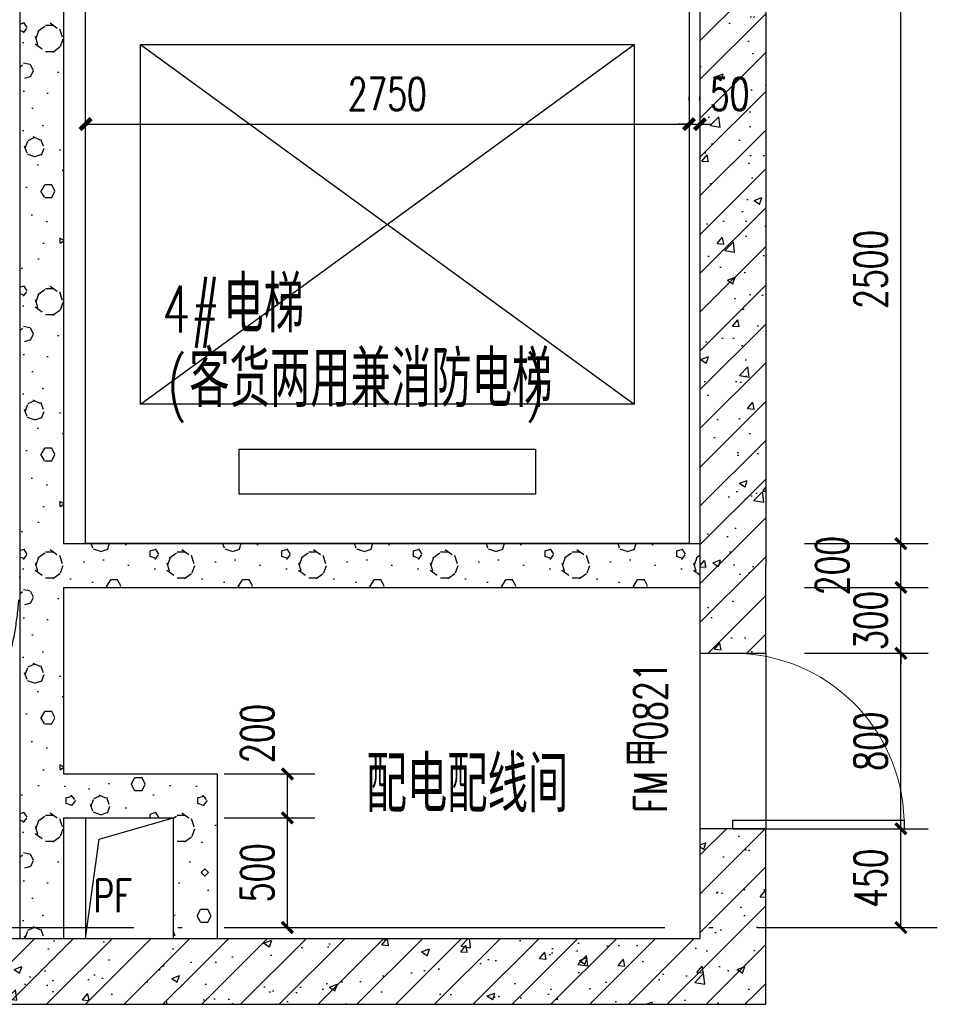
# Model space of a CAD drawing. Extents: x 797781 to 1255204, y 21234 to 1024248.
# Tile 789 of 1056: x 1181403 to 1185585, y 506769 to 511257. Entities that reach past the tile are written whole.
import ezdxf

# ---------------------------------------------------------------- set-up
doc = ezdxf.new("R2010")
doc.units = 0
doc.header["$LTSCALE"] = 1000
doc.header["$MEASUREMENT"] = 0
doc.linetypes.add('230303生产综合楼-平面图_t8$0$DASH', pattern=[0.35, 0.25, -0.1])
doc.linetypes.add('230303生产综合楼-平面图_t8$0$DOTE', pattern=[2.42, 2, -0.2, 0.02, -0.2])
for name, color, linetype in [('230303生产综合楼-平面图_t8$0$DOOR_FIRE_TEXT', 7, 'Continuous'), ('230303生产综合楼-平面图_t8$0$DOTE', 1, '230303生产综合楼-平面图_t8$0$DOTE'), ('230303生产综合楼-平面图_t8$0$EVTR', 2, 'Continuous'), ('230303生产综合楼-平面图_t8$0$H-楼板留洞', 6, 'Continuous'), ('230303生产综合楼-平面图_t8$0$PUB_DIM', 3, 'Continuous'), ('230303生产综合楼-平面图_t8$0$PUB_HATCH', 8, 'Continuous'), ('230303生产综合楼-平面图_t8$0$PUB_TEXT', 7, 'Continuous'), ('230303生产综合楼-平面图_t8$0$WALL', 40, 'Continuous'), ('230303生产综合楼-平面图_t8$0$板洞', 6, 'Continuous'), ('230303生产综合楼-平面图_t8$0$轮廓', 2, 'Continuous'), ('DOOR_FIRE', 4, 'Continuous'), ('PUB_DIM', 3, 'Continuous')]:
    doc.layers.add(name, color=color, linetype=linetype)
doc.styles.add('230303生产综合楼-平面图_t8$0$_TCH_DIM', font='SIMPLEX', dxfattribs={"bigfont": 'GBCBIG'})
doc.styles.add('230303生产综合楼-平面图_T8$0$_TCH_DIM_T3', font='SIMPLEX', dxfattribs={"width": 0.705882, "bigfont": 'GBCBIG'})
doc.styles.add('230303生产综合楼-平面图_t8$0$_TCH_WINDOW', font='SIMPLEX', dxfattribs={"height": 3.5, "bigfont": 'GBCBIG'})
doc.styles.add('_TCH_DIM_T3', font='SIMPLEX', dxfattribs={"width": 0.705882, "bigfont": 'GBCBIG'})
doc.dimstyles.new('230303生产综合楼-平面图_T8$0$_TCH_ARCH&&50', dxfattribs={"dimtxt": 148.75, "dimasz": 50, "dimexe": 125, "dimexo": 150, "dimgap": 63.125, "dimtad": 1, "dimdec": 0, "dimzin": 0, "dimdsep": 46, "dimtxsty": '230303生产综合楼-平面图_T8$0$_TCH_DIM_T3', "dimblk": '230303生产综合楼-平面图_t8$0$_ArchTick', "dimcen": 0.09, "dimclrt": 7, "dimazin": 2, "dimtfac": 1, "dimtdec": 0, "dimtix": 1, "dimtmove": 2, "dimatfit": 3, "dimfxl": 1, "dimtolj": 1, "dimtzin": 0, "dimarcsym": 0})
doc.dimstyles.new('_TCH_ARCH&&50', dxfattribs={"dimtxt": 148.75, "dimasz": 50, "dimexe": 125, "dimexo": 150, "dimgap": 63.125, "dimtad": 1, "dimdec": 0, "dimzin": 0, "dimdsep": 46, "dimtxsty": '_TCH_DIM_T3', "dimblk": 'ARCHTICK', "dimcen": 0.09, "dimclrt": 7, "dimazin": 2, "dimtfac": 1, "dimtdec": 0, "dimtix": 1, "dimtmove": 2, "dimatfit": 3, "dimfxl": 1, "dimtolj": 1, "dimtzin": 0, "dimarcsym": 0})
pattern_1 = [(45, (0, 0), (-88.388348, 88.388348), []), (50, (0, 0), (358.63009, -31.37607), [37.5, -412.5]), (355, (0, 0), (-69.37567, 376.09607), [30, -330]), (100.4514, (29.9, -2.6), (289.25469, 344.71977), [31.8701, -350.57106]), (46.1842, (0, 100), (533.62052, -82.7595), [56.25, -618.75]), (96.6356, (44.47, 93.1), (467.33135, 487.05894), [47.80514, -525.8565]), (351.1842, (0, 100), (467.33097, 487.0593), [45, -495]), (21, (50, 75), (298.453526, -201.309445), [37.5, -412.5]), (326, (50, 75), (121.65767, 362.57502), [30, -330]), (71.4514, (74.87, 58.22), (420.11131, 161.26525), [31.8701, -350.57106]), (37.5, (0, 0), (6.079928, 166.446927), [0, -326, 0, -335, 0, -331.25]), (7.5, (0, 0), (131.534769, 197.205856), [0, -191, 0, -318.5, 0, -126.25]), (327.5, (-111.5, 0), (266.911218, -11.277436), [0, -125, 0, -390, 0, -517.5]), (317.5, (-161.5, 0), (291.593085, 50.05249), [0, -162.5, 0, -259, 0, -367.5])]
pattern_2 = [(0, (177, -183), (300, 600), [0, -600]), (0, (-174, -264), (300, 600), [0, -600]), (0, (21, -270), (300, 600), [0, -600]), (0, (234, -93), (300, 600), [0, -600]), (0, (-15, -300), (300, 600), [0, -600]), (0, (294, 285), (300, 600), [0, -600]), (0, (111, 237), (300, 600), [0, -600]), (0, (207, 162), (300, 600), [0, -600]), (0, (-282, 150), (300, 600), [0, -600]), (0, (12, 123), (300, 600), [0, -600]), (0, (-102, -30), (300, 600), [0, -600]), (0, (-96, -255), (300, 600), [0, -600]), (0, (129, -279), (300, 600), [0, -600]), (0, (294, -15), (300, 600), [0, -600]), (0, (-267, -108), (300, 600), [0, -600]), (0, (-216, -6), (300, 600), [0, -600]), (0, (18, -48), (300, 600), [0, -600]), (0, (-66, -135), (300, 600), [0, -600]), (0, (-114, 63), (300, 600), [0, -600]), (0, (-39, 288), (300, 600), [0, -600]), (0, (-243, -234), (300, 600), [0, -600]), (0, (87, 165), (300, 600), [0, -600]), (0, (-192, 174), (300, 600), [0, -600]), (0, (-240, 252), (300, 600), [0, -600]), (130.601294, (257.143, 97.143), (-1499.9999834, 1800.0000079), [26.34155, -11037.111]), (18.434949, (214.29, 108.57), (1499.9999945, 599.9999956), [27.10524, -3767.6279]), (90, (214.3, 82.86), (300, 600), [25.71428, -1174.28565]), (161.565051, (240, 74.29), (-1500.0000076, 599.999955), [27.10524, -3767.6279]), (53.130102, (240, 74.29), (300.000001, 600), [28.57143, -2971.4285]), (135, (262.86, -231.43), (-300.000036, 599.99996), [24.24366, -1672.8126]), (45, (228.57, -231.43), (299.999998, 599.999998), [24.24366, -1672.8126]), (135, (245.71, -248.57), (-300.000036, 599.99996), [24.24366, -1672.8126]), (45, (245.71, -248.57), (299.999998, 599.999998), [24.24366, -1672.8126]), (116.56505, (-25.7, 171.43), (-5e-05, 1199.99997), [31.94383, -638.8765]), (180, (-40, 200), (-300, 600), [34.28572, -565.71425]), (63.43495, (-88.57, 171.43), (3e-06, 1200), [31.94383, -638.8765]), (116.56505, (-74.3, 142.86), (-5e-05, 1199.99997), [31.94383, -638.8765]), (0, (-74.3, 142.86), (300, 600), [34.28572, -565.71425]), (63.43495, (-40, 142.86), (3e-06, 1200), [31.94383, -638.8765]), (107.102728, (200, -31.429), (-899.9999656, 3000.00000484), [38.86135, -16282.9025]), (143.972626, (188.57, 5.714), (-5699.9999277, 4199.9999952), [38.86135, -8122.02]), (180, (157.14, 28.6), (-300, 600), [37.14286, -562.8571]), (36.0273733, (88.57, 5.714), (5699.9999579, 4199.9999547), [38.86135, -8122.02]), (71.565051, (77.14, -28.57), (900.0000046, 2999.999995), [36.14032, -3758.5928]), (107.102728, (88.571, -65.714), (-899.9999656, 3000.00000484), [38.86135, -16282.9025]), (143.972626, (120, -88.57), (-5699.9999277, 4199.9999952), [38.86135, -8122.02]), (0, (120, -88.6), (300, 600), [37.14286, -562.8571]), (36.0273733, (157.143, -88.57), (5699.9999579, 4199.9999547), [38.86135, -8122.02]), (71.565051, (188.57, -65.71), (900.0000046, 2999.999995), [36.14032, -3758.5928]), (150.255118, (205.714, 248.57), (-900.000002, 599.9999926), [23.03502, -4814.3196]), (90, (185.7, 237.14), (300, 600), [22.85714, -1177.14275]), (29.744881, (185.714, 237.14), (900.0000005, 599.999997), [23.03502, -4814.3196]), (116.56505, (65.7, -177.14), (-5e-05, 1199.99997), [31.94383, -638.8765]), (168.690067, (51.43, -148.57), (-2700.000002, 599.999985), [29.13725, -6089.6855]), (41.185925, (0, -162.857), (7499.99995456, 6599.9999423), [30.37184, -12725.802]), (90, (0, -191.43), (300, 600), [28.57143, -1171.4285]), (138.814074, (22.857, -211.429), (-7499.9998667, 6600.00004204), [30.37184, -12725.802]), (16.6992442, (22.857, -211.429), (9899.9999255, 2999.9999686), [29.82945, -12498.5375]), (60.945396, (51.43, -202.857), (299.9999992, 599.9999947), [29.41609, -12325.3395]), (109.983106, (-185.714, 74.286), (-1500.00000565, 4199.9999889), [33.442, -14012.1975]), (155.556045, (-197.143, 105.714), (-3900.00001487, 1799.9999626), [34.52299, -14465.1315]), (24.4439547, (-260, 105.714), (3900.00000195, 1799.99999134), [34.52299, -14465.1315]), (70.0168934, (-271.429, 74.286), (1500.0000045, 4199.9999896), [33.442, -14012.1975]), (109.983106, (-260, 42.857), (-1500.00000565, 4199.9999889), [33.442, -14012.1975]), (160.016893, (-228.57, 31.43), (-1500.0000009, 599.9999727), [33.442, -6989.3775]), (19.9831065, (-228.57, 31.43), (1499.9999918, 599.999999), [33.442, -6989.3775]), (70.0168934, (-197.143, 42.857), (1500.0000045, 4199.9999896), [33.442, -14012.1975]), (122.005383, (37.14, 20), (-300.0000403, 599.9999694), [26.95423, -5633.434]), (18.434949, (-2.86, 34.29), (1499.9999945, 599.9999956), [27.10524, -3767.6279]), (90, (-2.86, 8.57), (300, 600), [25.71428, -1174.28565]), (161.565051, (22.86, 0), (-1500.0000076, 599.999955), [27.10524, -3767.6279]), (54.4623222, (22.857, 0), (2099.999997, 2999.9999955), [24.57807, -10298.2115]), (116.56505, (-137.14, -125.7), (-5e-05, 1199.99997), [31.94383, -638.8765]), (180, (-151.4, -97.14), (-300, 600), [31.42857, -568.5714]), (59.0362434, (-200, -125.714), (300.000001, 599.999997), [33.31973, -6963.822]), (120.963756, (-182.857, -154.286), (-300.000041, 599.9999724), [33.31973, -6963.822]), (0, (-182.86, -154.3), (300, 600), [31.42857, -568.5714]), (63.43495, (-151.43, -154.3), (3e-06, 1200), [31.94383, -638.8765])]

# ---------------------------------------------------------------- blocks, each defined once
blk = doc.blocks.new('_ArchTick')
at = {"color": 0, "linetype": 'ByBlock', "const_width": 0.4}
blk.add_lwpolyline([(-0.5, -0.5), (0.5, 0.5)], dxfattribs=at)
blk = doc.blocks.new('*D2531')
at = {"layer": 'Defpoints', "color": 0, "transparency": 16777216}
for p in [(1184453.2, 510780.9), (1181703.2, 510738.5), (1184453.2, 510738.5)]:
    blk.add_point(p, dxfattribs=at)
at = {"layer": 'PUB_DIM', "color": 0, "lineweight": -2, "transparency": 16777216}
for p, q in [((1181703.2, 510888.5), (1181703.2, 510905.9)), ((1184453.2, 510888.5), (1184453.2, 510905.9)), ((1181703.2, 510780.9), (1184453.2, 510780.9))]:
    blk.add_line(p, q, dxfattribs=at)
at = {"layer": 'PUB_DIM', "color": 0, "lineweight": -2, "transparency": 16777216, "xscale": 50, "yscale": 50, "zscale": 50, "rotation": 180}
blk.add_blockref('_ArchTick', (1181703.2, 510780.9), dxfattribs=at)
at = {"layer": 'PUB_DIM', "color": 0, "lineweight": -2, "transparency": 16777216, "xscale": 50, "yscale": 50, "zscale": 50}
blk.add_blockref('_ArchTick', (1184453.2, 510780.9), dxfattribs=at)
at = {"layer": 'PUB_DIM', "color": 7, "transparency": 16777216, "insert": (1183078.2, 510918.4), "char_height": 148.75, "attachment_point": 5, "style": '_TCH_DIM_T3'}
blk.add_mtext('\\A1;2750', dxfattribs=at)
blk = doc.blocks.new('*D2532')
at = {"layer": 'Defpoints', "color": 0, "transparency": 16777216}
for p in [(1184503.2, 510780.9), (1184453.2, 510738.5), (1184503.2, 510738.5)]:
    blk.add_point(p, dxfattribs=at)
at = {"layer": 'PUB_DIM', "color": 0, "lineweight": -2, "transparency": 16777216}
for p, q in [((1184453.2, 510888.5), (1184453.2, 510905.9)), ((1184503.2, 510888.5), (1184503.2, 510905.9)), ((1184453.2, 510780.9), (1184403.2, 510780.9)), ((1184453.2, 510780.9), (1184503.2, 510780.9)), ((1184503.2, 510780.9), (1184553.2, 510780.9))]:
    blk.add_line(p, q, dxfattribs=at)
at = {"layer": 'PUB_DIM', "color": 0, "lineweight": -2, "transparency": 16777216, "xscale": 50, "yscale": 50, "zscale": 50}
blk.add_blockref('_ArchTick', (1184453.2, 510780.9), dxfattribs=at)
at = {"layer": 'PUB_DIM', "color": 0, "lineweight": -2, "transparency": 16777216, "xscale": 50, "yscale": 50, "zscale": 50, "rotation": 180}
blk.add_blockref('_ArchTick', (1184503.2, 510780.9), dxfattribs=at)
at = {"layer": 'PUB_DIM', "color": 7, "transparency": 16777216, "insert": (1184638.2, 510918.4), "char_height": 148.75, "attachment_point": 5, "style": '_TCH_DIM_T3'}
blk.add_mtext('\\A1;50', dxfattribs=at)
blk = doc.blocks.new('230303生产综合楼-平面图_t8$0$_ArchTick')
at = {"color": 0, "linetype": 'ByBlock', "const_width": 0.3}
blk.add_lwpolyline([(-0.5, -0.5), (0.5, 0.5)], dxfattribs=at)
blk = doc.blocks.new('*D3340')
at = {"layer": '230303生产综合楼-平面图_t8$0$PUB_DIM', "color": 0, "lineweight": -2, "transparency": 16777216}
for p, q in [((1182334.3, 507819), (1182748.2, 507819)), ((1182623.2, 507619), (1182623.2, 507819)), ((1182334.3, 507619), (1182748.2, 507619))]:
    blk.add_line(p, q, dxfattribs=at)
at = {"layer": 'Defpoints', "color": 0, "transparency": 16777216}
for p in [(1182184.3, 507819), (1182623.2, 507819), (1182184.3, 507619)]:
    blk.add_point(p, dxfattribs=at)
at = {"layer": '230303生产综合楼-平面图_t8$0$PUB_DIM', "color": 0, "lineweight": -2, "transparency": 16777216, "xscale": 50, "yscale": 50, "zscale": 50}
for p, rotation in [((1182623.2, 507819), 90), ((1182623.2, 507619), 270)]:
    blk.add_blockref('230303生产综合楼-平面图_t8$0$_ArchTick', p, dxfattribs=dict(at, rotation=rotation))
at = {"layer": '230303生产综合楼-平面图_t8$0$PUB_DIM', "color": 7, "transparency": 16777216, "insert": (1182485.7, 508004), "char_height": 148.75, "attachment_point": 5, "rotation": 90, "style": '230303生产综合楼-平面图_T8$0$_TCH_DIM_T3'}
blk.add_mtext('\\A1;200', dxfattribs=at)
blk = doc.blocks.new('*D3341')
at = {"layer": '230303生产综合楼-平面图_t8$0$PUB_DIM', "color": 0, "lineweight": -2, "transparency": 16777216}
for p, q in [((1182334.3, 507619), (1182748.2, 507619)), ((1182623.2, 507119), (1182623.2, 507619)), ((1182334.3, 507119), (1182748.2, 507119))]:
    blk.add_line(p, q, dxfattribs=at)
at = {"layer": 'Defpoints', "color": 0, "transparency": 16777216}
for p in [(1182184.3, 507619), (1182623.2, 507619), (1182184.3, 507119)]:
    blk.add_point(p, dxfattribs=at)
at = {"layer": '230303生产综合楼-平面图_t8$0$PUB_DIM', "color": 0, "lineweight": -2, "transparency": 16777216, "xscale": 50, "yscale": 50, "zscale": 50}
for p, rotation in [((1182623.2, 507619), 90), ((1182623.2, 507119), 270)]:
    blk.add_blockref('230303生产综合楼-平面图_t8$0$_ArchTick', p, dxfattribs=dict(at, rotation=rotation))
at = {"layer": '230303生产综合楼-平面图_t8$0$PUB_DIM', "color": 7, "transparency": 16777216, "insert": (1182485.7, 507369), "char_height": 148.75, "attachment_point": 5, "rotation": 90, "style": '230303生产综合楼-平面图_T8$0$_TCH_DIM_T3'}
blk.add_mtext('\\A1;500', dxfattribs=at)
blk = doc.blocks.new('*D4351')
at = {"layer": '230303生产综合楼-平面图_t8$0$PUB_DIM', "color": 0, "lineweight": -2, "transparency": 16777216}
for p, q in [((1184979.6, 507569), (1185543.5, 507569)), ((1185418.5, 507119), (1185418.5, 507569)), ((1184979.6, 507119), (1185543.5, 507119))]:
    blk.add_line(p, q, dxfattribs=at)
at = {"layer": 'Defpoints', "color": 0, "transparency": 16777216}
for p in [(1184829.6, 507569), (1185418.5, 507569), (1184829.6, 507119)]:
    blk.add_point(p, dxfattribs=at)
at = {"layer": '230303生产综合楼-平面图_t8$0$PUB_DIM', "color": 0, "lineweight": -2, "transparency": 16777216, "xscale": 50, "yscale": 50, "zscale": 50}
for p, rotation in [((1185418.5, 507569), 90), ((1185418.5, 507119), 270)]:
    blk.add_blockref('230303生产综合楼-平面图_t8$0$_ArchTick', p, dxfattribs=dict(at, rotation=rotation))
at = {"layer": '230303生产综合楼-平面图_t8$0$PUB_DIM', "color": 7, "transparency": 16777216, "insert": (1185281, 507344), "char_height": 148.75, "attachment_point": 5, "rotation": 90, "style": '230303生产综合楼-平面图_T8$0$_TCH_DIM_T3'}
blk.add_mtext('\\A1;450', dxfattribs=at)
blk = doc.blocks.new('*D4352')
at = {"layer": '230303生产综合楼-平面图_t8$0$PUB_DIM', "color": 0, "lineweight": -2, "transparency": 16777216}
for p, q in [((1184979.6, 508369), (1185543.5, 508369)), ((1185418.5, 507569), (1185418.5, 508369)), ((1184979.6, 507569), (1185543.5, 507569))]:
    blk.add_line(p, q, dxfattribs=at)
at = {"layer": 'Defpoints', "color": 0, "transparency": 16777216}
for p in [(1184829.6, 508369), (1185418.5, 508369), (1184829.6, 507569)]:
    blk.add_point(p, dxfattribs=at)
at = {"layer": '230303生产综合楼-平面图_t8$0$PUB_DIM', "color": 0, "lineweight": -2, "transparency": 16777216, "xscale": 50, "yscale": 50, "zscale": 50}
for p, rotation in [((1185418.5, 508369), 90), ((1185418.5, 507569), 270)]:
    blk.add_blockref('230303生产综合楼-平面图_t8$0$_ArchTick', p, dxfattribs=dict(at, rotation=rotation))
at = {"layer": '230303生产综合楼-平面图_t8$0$PUB_DIM', "color": 7, "transparency": 16777216, "insert": (1185281, 507969), "char_height": 148.75, "attachment_point": 5, "rotation": 90, "style": '230303生产综合楼-平面图_T8$0$_TCH_DIM_T3'}
blk.add_mtext('\\A1;800', dxfattribs=at)
blk = doc.blocks.new('*D4353')
at = {"layer": '230303生产综合楼-平面图_t8$0$PUB_DIM', "color": 0, "lineweight": -2, "transparency": 16777216}
for p, q in [((1185418.5, 508669), (1185418.5, 508719)), ((1184979.6, 508669), (1185543.5, 508669)), ((1185418.5, 508369), (1185418.5, 508669)), ((1184979.6, 508369), (1185543.5, 508369)), ((1185418.5, 508369), (1185418.5, 508319))]:
    blk.add_line(p, q, dxfattribs=at)
at = {"layer": 'Defpoints', "color": 0, "transparency": 16777216}
for p in [(1184829.6, 508669), (1185418.5, 508669), (1184829.6, 508369)]:
    blk.add_point(p, dxfattribs=at)
at = {"layer": '230303生产综合楼-平面图_t8$0$PUB_DIM', "color": 0, "lineweight": -2, "transparency": 16777216, "xscale": 50, "yscale": 50, "zscale": 50}
for p, rotation in [((1185418.5, 508669), 270), ((1185418.5, 508369), 90)]:
    blk.add_blockref('230303生产综合楼-平面图_t8$0$_ArchTick', p, dxfattribs=dict(at, rotation=rotation))
at = {"layer": '230303生产综合楼-平面图_t8$0$PUB_DIM', "color": 7, "transparency": 16777216, "insert": (1185281, 508519), "char_height": 148.75, "attachment_point": 5, "rotation": 90, "style": '230303生产综合楼-平面图_T8$0$_TCH_DIM_T3'}
blk.add_mtext('\\A1;300', dxfattribs=at)
blk = doc.blocks.new('*D4354')
at = {"layer": '230303生产综合楼-平面图_t8$0$PUB_DIM', "color": 0, "lineweight": -2, "transparency": 16777216}
for p, q in [((1184979.6, 508869), (1185543.5, 508869)), ((1185418.5, 508669), (1185418.5, 508869)), ((1184979.6, 508669), (1185543.5, 508669))]:
    blk.add_line(p, q, dxfattribs=at)
at = {"layer": 'Defpoints', "color": 0, "transparency": 16777216}
for p in [(1184829.6, 508869), (1185418.5, 508869), (1184829.6, 508669)]:
    blk.add_point(p, dxfattribs=at)
at = {"layer": '230303生产综合楼-平面图_t8$0$PUB_DIM', "color": 0, "lineweight": -2, "transparency": 16777216, "xscale": 50, "yscale": 50, "zscale": 50}
for p, rotation in [((1185418.5, 508869), 90), ((1185418.5, 508669), 270)]:
    blk.add_blockref('230303生产综合楼-平面图_t8$0$_ArchTick', p, dxfattribs=dict(at, rotation=rotation))
at = {"layer": '230303生产综合楼-平面图_t8$0$PUB_DIM', "color": 7, "transparency": 16777216, "insert": (1185106, 508769), "char_height": 148.75, "attachment_point": 5, "rotation": 90, "style": '230303生产综合楼-平面图_T8$0$_TCH_DIM_T3'}
blk.add_mtext('\\A1;200', dxfattribs=at)
blk = doc.blocks.new('*D4355')
at = {"layer": '230303生产综合楼-平面图_t8$0$PUB_DIM', "color": 0, "lineweight": -2, "transparency": 16777216}
for p, q in [((1184979.6, 511369), (1185543.5, 511369)), ((1185418.5, 508869), (1185418.5, 511369)), ((1184979.6, 508869), (1185543.5, 508869))]:
    blk.add_line(p, q, dxfattribs=at)
at = {"layer": 'Defpoints', "color": 0, "transparency": 16777216}
for p in [(1184829.6, 511369), (1185418.5, 511369), (1184829.6, 508869)]:
    blk.add_point(p, dxfattribs=at)
at = {"layer": '230303生产综合楼-平面图_t8$0$PUB_DIM', "color": 0, "lineweight": -2, "transparency": 16777216, "xscale": 50, "yscale": 50, "zscale": 50}
for p, rotation in [((1185418.5, 511369), 90), ((1185418.5, 508869), 270)]:
    blk.add_blockref('230303生产综合楼-平面图_t8$0$_ArchTick', p, dxfattribs=dict(at, rotation=rotation))
at = {"layer": '230303生产综合楼-平面图_t8$0$PUB_DIM', "color": 7, "transparency": 16777216, "insert": (1185281, 510119), "char_height": 148.75, "attachment_point": 5, "rotation": 90, "style": '230303生产综合楼-平面图_T8$0$_TCH_DIM_T3'}
blk.add_mtext('\\A1;2500', dxfattribs=at)
blk = doc.blocks.new('$DorLib2D$00000001')
for p, q in [((0.45, 0.975), (0.5, 0.975)), ((0.45, 0), (0.45, 0.975)), ((0.5, 0), (0.5, 0.975)), ((0.5, 0), (0.45, 0))]:
    blk.add_line(p, q)
at = {"lineweight": 13}
blk.add_arc((0.475, 0), 0.975, 91.4693, 180, dxfattribs=at)

msp = doc.modelspace()

# ---------------------------------------------------------------- hatches: boundary and pattern name
at = {"layer": '230303生产综合楼-平面图_t8$0$PUB_HATCH'}
h = msp.add_hatch(dxfattribs=at)
h.set_pattern_fill('加气混凝土', color=256, scale=50, style=0)
h.set_pattern_definition(pattern_2)
h.paths.add_polyline_path([(1181536.5, 511469), (1181403.2, 511469), (1181403.2, 508769), (1181536.5, 508769), (1181603.2, 508869), (1181603.2, 511369)])
h = msp.add_hatch(dxfattribs=at)
h.set_pattern_fill('钢筋混凝土', color=256, scale=50, style=0)
h.set_pattern_definition(pattern_1)
h.paths.add_polyline_path([(1184803.2, 511469), (1184503.2, 511469), (1184503.2, 508769), (1184803.2, 508769)])
h = msp.add_hatch(dxfattribs=at)
h.set_pattern_fill('加气混凝土', color=256, scale=50, style=0)
h.set_pattern_definition(pattern_2)
h.paths.add_polyline_path([(1181536.5, 508769), (1181603.2, 508669), (1184503.2, 508669), (1184503.2, 508869), (1181603.2, 508869)])
h = msp.add_hatch(dxfattribs=at)
h.set_pattern_fill('加气混凝土', color=256, scale=50, style=0)
h.set_pattern_definition(pattern_2)
h.paths.add_polyline_path([(1181536.5, 508769), (1181403.2, 508769), (1181403.2, 507719), (1181536.5, 507719), (1181603.2, 507819), (1181603.2, 508669)])
h = msp.add_hatch(dxfattribs=at)
h.set_pattern_fill('钢筋混凝土', color=256, scale=50, style=0)
h.set_pattern_definition(pattern_1)
h.paths.add_polyline_path([(1184503.2, 508769), (1184503.2, 508369), (1184803.2, 508369), (1184803.2, 508769)])
h = msp.add_hatch(dxfattribs=at)
h.set_pattern_fill('加气混凝土', color=256, scale=50, style=0)
h.set_pattern_definition(pattern_2)
h.paths.add_polyline_path([(1181536.5, 507719), (1181603.2, 507619), (1182103.2, 507619), (1182303.2, 507819), (1181603.2, 507819)])
h = msp.add_hatch(dxfattribs=at)
h.set_pattern_fill('加气混凝土', color=256, scale=50, style=0)
h.set_pattern_definition(pattern_2)
h.paths.add_polyline_path([(1182303.2, 507819), (1182103.2, 507619), (1182103.2, 507069), (1182303.2, 507069)])
h = msp.add_hatch(dxfattribs=at)
h.set_pattern_fill('加气混凝土', color=256, scale=50, style=0)
h.set_pattern_definition(pattern_2)
h.paths.add_polyline_path([(1181536.5, 507719), (1181403.2, 507719), (1181403.2, 507069), (1181603.2, 507069), (1181603.2, 507619)])
h = msp.add_hatch(dxfattribs=at)
h.set_pattern_fill('钢筋混凝土', color=256, scale=50, style=0)
h.set_pattern_definition(pattern_1)
h.paths.add_polyline_path([(1184803.2, 506769), (1184803.2, 507569), (1184503.2, 507569), (1184503.2, 507069)])
h = msp.add_hatch(dxfattribs=at)
h.set_pattern_fill('钢筋混凝土', color=256, scale=50, style=0)
h.set_pattern_definition(pattern_1)
h.paths.add_polyline_path([(1178953.2, 507069), (1178953.2, 506769), (1181503.2, 506769), (1181503.2, 507069)])
h = msp.add_hatch(dxfattribs=at)
h.set_pattern_fill('钢筋混凝土', color=256, scale=50, style=0)
h.set_pattern_definition(pattern_1)
h.paths.add_polyline_path([(1181503.2, 507069), (1181503.2, 506769), (1182203.2, 506769), (1182203.2, 507069)])
h = msp.add_hatch(dxfattribs=at)
h.set_pattern_fill('钢筋混凝土', color=256, scale=50, style=0)
h.set_pattern_definition(pattern_1)
h.paths.add_polyline_path([(1182203.2, 507069), (1182203.2, 506769), (1184803.2, 506769), (1184503.2, 507069)])

# ---------------------------------------------------------------- linework, layer by layer
at = {"layer": '230303生产综合楼-平面图_t8$0$DOTE'}
msp.add_line((1177503.2, 507119), (1185584.6, 507119), dxfattribs=at)
at = {"layer": '230303生产综合楼-平面图_t8$0$EVTR'}
for p, q in [((1181953.2, 511144), (1184203.2, 509504)), ((1181953.2, 509504), (1184203.2, 511144)), ((1181953.2, 511144), (1184203.2, 511144)), ((1181953.2, 509504), (1181953.2, 511144)), ((1184203.2, 511144), (1184203.2, 509504)), ((1184203.2, 509504), (1181953.2, 509504)), ((1182403.2, 509299), (1183753.2, 509299)), ((1182403.2, 509094), (1182403.2, 509299)), ((1183753.2, 509299), (1183753.2, 509094)), ((1183753.2, 509094), (1182403.2, 509094))]:
    msp.add_line(p, q, dxfattribs=at)
at = {"layer": '230303生产综合楼-平面图_t8$0$H-楼板留洞'}
msp.add_lwpolyline([(1181703.2, 507619), (1181703.2, 507069)], dxfattribs=at)
at = {"layer": '230303生产综合楼-平面图_t8$0$WALL'}
for p, q in [((1181403.2, 511469), (1181403.2, 508769)), ((1184503.2, 511469), (1184503.2, 508769)), ((1184803.2, 511469), (1184803.2, 508769)), ((1181603.2, 511369), (1181603.2, 508869)), ((1181603.2, 508869), (1184503.2, 508869)), ((1181403.2, 508769), (1181403.2, 507719)), ((1184503.2, 508769), (1184503.2, 508369)), ((1184803.2, 508369), (1184803.2, 508769)), ((1181603.2, 508669), (1181603.2, 507819)), ((1181603.2, 508669), (1184503.2, 508669)), ((1184503.2, 508369), (1184803.2, 508369)), ((1181603.2, 507819), (1182303.2, 507819)), ((1182303.2, 507819), (1182303.2, 507069)), ((1181403.2, 507719), (1181403.2, 507069)), ((1181603.2, 507619), (1181603.2, 507069)), ((1181603.2, 507619), (1182103.2, 507619)), ((1182103.2, 507619), (1182103.2, 507069)), ((1184803.2, 507569), (1184503.2, 507569)), ((1184503.2, 507569), (1184503.2, 507069)), ((1184803.2, 506769), (1184803.2, 507569)), ((1178953.2, 507069), (1181503.2, 507069)), ((1181503.2, 507069), (1182203.2, 507069)), ((1182203.2, 507069), (1184503.2, 507069)), ((1178953.2, 506769), (1181503.2, 506769)), ((1181503.2, 506769), (1182203.2, 506769)), ((1182203.2, 506769), (1184803.2, 506769))]:
    msp.add_line(p, q, dxfattribs=at)
at = {"layer": '230303生产综合楼-平面图_t8$0$板洞'}
msp.add_lwpolyline([(1184453.2, 508869), (1181703.2, 508869), (1181703.2, 511369), (1184453.2, 511369)], close=True, dxfattribs=at)
msp.add_lwpolyline([(1181703.2, 507069), (1181764.7, 507521.7), (1182103.2, 507619)], dxfattribs=at)
at = {"layer": '230303生产综合楼-平面图_t8$0$轮廓', "linetype": '230303生产综合楼-平面图_t8$0$DASH'}
msp.add_arc((1179953.2, 508719), 1450, 180.0013, 359.9987, dxfattribs=at)
at = {"layer": 'DOOR_FIRE'}
for p, q in [((1184503.2, 508369), (1184503.2, 507569)), ((1184803.2, 508369), (1184803.2, 507569))]:
    msp.add_line(p, q, dxfattribs=at)

# ---------------------------------------------------------------- block references
at = {"layer": 'DOOR_FIRE', "xscale": 800, "yscale": 800, "zscale": 300, "rotation": 270.0000000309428}
msp.add_blockref('$DorLib2D$00000001', (1184653.2, 507969), dxfattribs=at)

# ---------------------------------------------------------------- texts
at = {"layer": '230303生产综合楼-平面图_t8$0$DOOR_FIRE_TEXT', "style": '230303生产综合楼-平面图_t8$0$_TCH_WINDOW', "width": 0.705882}
for s, p in [('0821', (1184352.5, 507971.1)), ('FM', (1184352.5, 507641.9))]:
    msp.add_text(s, height=148.75, rotation=90, dxfattribs=at).set_placement(p)
at = {"layer": '230303生产综合楼-平面图_t8$0$DOOR_FIRE_TEXT', "style": '230303生产综合楼-平面图_t8$0$_TCH_WINDOW'}
msp.add_text('甲', height=178.7, rotation=90, dxfattribs=at).set_placement((1184352.5, 507851.9))
at = {"layer": '230303生产综合楼-平面图_t8$0$PUB_TEXT', "style": '230303生产综合楼-平面图_t8$0$_TCH_DIM'}
for s, p in [('电梯', (1182331.3, 509831.7)), ('客货两用兼消防电梯', (1182175.8, 509491.4)), ('配电配线间', (1182983.6, 507644.6))]:
    msp.add_text(s, height=255.32, dxfattribs=at).set_placement(p)
at = {"layer": '230303生产综合楼-平面图_t8$0$PUB_TEXT', "style": '230303生产综合楼-平面图_t8$0$_TCH_DIM', "width": 0.705882}
for s, height, p in [('4#', 212.5, (1182052.8, 509831.7)), ('(', 212.5, (1182075.8, 509491.4)), (')', 212.5, (1183707.7, 509491.4)), ('PF', 148.75, (1181739.6, 507189.2))]:
    msp.add_text(s, height=height, dxfattribs=at).set_placement(p)

# ---------------------------------------------------------------- dimensions: what is measured, and where the dimension line sits
at = {"layer": '230303生产综合楼-平面图_t8$0$PUB_DIM'}
for p1, p2, distance, picture, middle in [((1184829.6, 508869), (1184829.6, 511369), -588.9, '*D4355', (1185281, 510119)), ((1184829.6, 508369), (1184829.6, 508669), -588.9, '*D4353', (1185281, 508519)), ((1184829.6, 507569), (1184829.6, 508369), -588.9, '*D4352', (1185281, 507969)), ((1182184.3, 507119), (1182184.3, 507619), -439, '*D3341', (1182485.7, 507369)), ((1184829.6, 507119), (1184829.6, 507569), -588.9, '*D4351', (1185281, 507344))]:
    dim = msp.add_aligned_dim(p1=p1, p2=p2, distance=distance, dimstyle='230303生产综合楼-平面图_T8$0$_TCH_ARCH&&50', dxfattribs=at)
    dim.commit()
    dim.dimension.update_dxf_attribs({"geometry": picture, "text_midpoint": middle})
for base, p1, p2, picture, middle in [((1185418.5, 508869), (1184829.6, 508669), (1184829.6, 508869), '*D4354', (1185106, 508769)), ((1182623.2, 507819), (1182184.3, 507619), (1182184.3, 507819), '*D3340', (1182485.7, 508004))]:
    dim = msp.add_linear_dim(base=base, p1=p1, p2=p2, angle=90, dimstyle='230303生产综合楼-平面图_T8$0$_TCH_ARCH&&50', dxfattribs=at)
    dim.commit()
    dim.dimension.update_dxf_attribs({"geometry": picture, "text_midpoint": middle, "dimtype": 161})
at = {"layer": 'PUB_DIM'}
dim = msp.add_aligned_dim(p1=(1181703.2, 510738.5), p2=(1184453.2, 510738.5), distance=42.4, dimstyle='_TCH_ARCH&&50', dxfattribs=at)
dim.commit()
dim.dimension.update_dxf_attribs({"geometry": '*D2531', "text_midpoint": (1183078.2, 510918.4)})
dim = msp.add_linear_dim(base=(1184503.2, 510780.9), p1=(1184453.2, 510738.5), p2=(1184503.2, 510738.5), angle=0, dimstyle='_TCH_ARCH&&50', dxfattribs=at)
dim.commit()
dim.dimension.update_dxf_attribs({"geometry": '*D2532', "text_midpoint": (1184638.2, 510918.4), "dimtype": 161})

doc.saveas('drawing.dxf')
